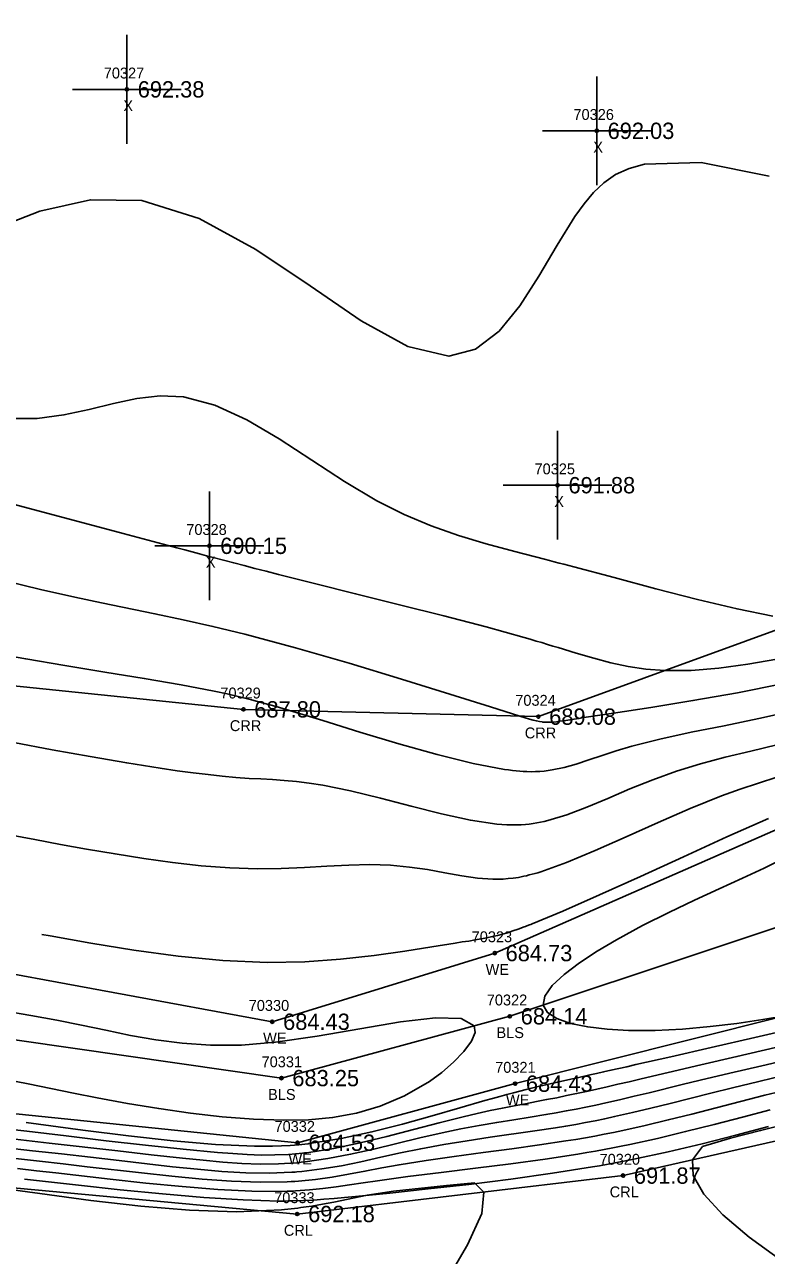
# Model space of a CAD drawing. Extents: x 1376587 to 1378239, y 1000335 to 1003031.
# Drawn here: x 1377010.1 to 1377078.3, y 1001510.9 to 1001624.1 of the extents above; entities that cross this region are included whole.
import ezdxf

# ---------------------------------------------------------------- set-up
doc = ezdxf.new("R2010")
doc.units = 0
for name, color, linetype in [('RD_DTM_BkLn1', 7, 'Continuous'), ('RD_DTM_BkLn_txCode', 7, 'Continuous'), ('RD_DTM_Major1', 7, 'Continuous'), ('RD_DTM_Minor1', 7, 'Continuous'), ('RD_EX_H2O', 7, 'Continuous'), ('RD_EX_H2O_txCode', 7, 'Continuous'), ('RD_EX_Misc', 7, 'Continuous'), ('RD_EX_Misc_txCode', 7, 'Continuous'), ('RD_EX_TX_H2O_ELEV', 7, 'Continuous'), ('RD_EX_TX_Misc_ELEV', 7, 'Continuous'), ('RD_SMD_Locator', 7, 'Continuous')]:
    doc.layers.add(name, color=color, linetype=linetype)

msp = doc.modelspace()

# ---------------------------------------------------------------- linework, layer by layer
at = {"layer": 'RD_DTM_BkLn1'}
msp.add_lwpolyline([(1377322.97, 1001642.53), (1377293.61, 1001607.1), (1377249.43, 1001558.55), (1377170.43, 1001571.46), (1377111.38, 1001551.77), (1377054.73, 1001532.92), (1377033.73, 1001527.24), (1376971.44, 1001536.19), (1376926.99, 1001576.28)], dxfattribs=at)
at = {"layer": 'RD_DTM_Major1'}
for points in [[(1377079.29, 1001565.75), (1377076.61, 1001565.27), (1377073.96, 1001564.91), (1377071.39, 1001564.71), (1377068.99, 1001564.7), (1377067.24, 1001564.83), (1377065.6, 1001565.07), (1377064.01, 1001565.41), (1377062.44, 1001565.82), (1377060.84, 1001566.29), (1377059.17, 1001566.8), (1377058.68, 1001566.95), (1377058.18, 1001567.1), (1377057.67, 1001567.26), (1377057.14, 1001567.41), (1377056.6, 1001567.57), (1377056.04, 1001567.73), (1377052.54, 1001568.7), (1377048.65, 1001569.72), (1377044.58, 1001570.75), (1377040.55, 1001571.76), (1377036.77, 1001572.7), (1377033.45, 1001573.53), (1377032.33, 1001573.82), (1377031.28, 1001574.09), (1377030.29, 1001574.34), (1377029.34, 1001574.59), (1377028.4, 1001574.84), (1377027.46, 1001575.09), (1377026.84, 1001575.25), (1377026.2, 1001575.42), (1377025.53, 1001575.6), (1377024.83, 1001575.78), (1377024.1, 1001575.98), (1377023.32, 1001576.18), (1377019.17, 1001577.3), (1377014.23, 1001578.62), (1377009.05, 1001579.99)], [(1377078.52, 1001551.11), (1377074.69, 1001549.4), (1377070.7, 1001547.59), (1377066.74, 1001545.78), (1377062.98, 1001544.08), (1377059.6, 1001542.59), (1377056.78, 1001541.42), (1377056.65, 1001541.37), (1377056.53, 1001541.32), (1377056.29, 1001541.22), (1377056.17, 1001541.18), (1377056.05, 1001541.13), (1377055.5, 1001540.93), (1377054.99, 1001540.76), (1377054.5, 1001540.6), (1377054.04, 1001540.46), (1377053.59, 1001540.34), (1377053.14, 1001540.24), (1377052.62, 1001540.13), (1377052.09, 1001540.03), (1377051.55, 1001539.94), (1377050.97, 1001539.84), (1377050.36, 1001539.75), (1377049.71, 1001539.65), (1377047.57, 1001539.3), (1377045.07, 1001538.9), (1377042.24, 1001538.51), (1377039.16, 1001538.17), (1377035.87, 1001537.94), (1377032.42, 1001537.87), (1377028.35, 1001538.05), (1377024.24, 1001538.44), (1377020.16, 1001538.99), (1377016.21, 1001539.64), (1377012.47, 1001540.31), (1377011.69, 1001540.45)], [(1377010.24, 1001523.15), (1377015.46, 1001522.45), (1377019.65, 1001521.92), (1377023.77, 1001521.46), (1377027.67, 1001521.13), (1377031.24, 1001520.98), (1377032.09, 1001520.97), (1377032.91, 1001520.98), (1377033.72, 1001521.01), (1377034.52, 1001521.05), (1377035.33, 1001521.12), (1377036.14, 1001521.2), (1377036.2, 1001521.21), (1377036.26, 1001521.22), (1377036.32, 1001521.22), (1377036.38, 1001521.23), (1377036.44, 1001521.24), (1377036.5, 1001521.25), (1377039.23, 1001521.69), (1377042.04, 1001522.3), (1377044.85, 1001523.02), (1377047.58, 1001523.78), (1377050.13, 1001524.52), (1377052.42, 1001525.18), (1377053.13, 1001525.38), (1377053.8, 1001525.56), (1377054.44, 1001525.74), (1377055.06, 1001525.9), (1377055.65, 1001526.05), (1377056.23, 1001526.19), (1377057.2, 1001526.43), (1377058.15, 1001526.65), (1377059.1, 1001526.87), (1377060.06, 1001527.08), (1377061.06, 1001527.3), (1377062.09, 1001527.53), (1377062.71, 1001527.67), (1377063.35, 1001527.81), (1377064.03, 1001527.96), (1377064.74, 1001528.12), (1377065.5, 1001528.29), (1377066.3, 1001528.48), (1377069.53, 1001529.21), (1377073.24, 1001530.05), (1377077.25, 1001530.97), (1377081.36, 1001531.91)], [(1377009.46, 1001518.92), (1377011.21, 1001518.73), (1377012.99, 1001518.53), (1377017.98, 1001517.95), (1377021.27, 1001517.59), (1377024.6, 1001517.27), (1377027.87, 1001517.01), (1377030.99, 1001516.85), (1377033.84, 1001516.83), (1377034.24, 1001516.84), (1377034.64, 1001516.86), (1377034.83, 1001516.86), (1377035.02, 1001516.87), (1377036.31, 1001516.96), (1377037.54, 1001517.09), (1377038.76, 1001517.24), (1377039.98, 1001517.42), (1377041.23, 1001517.61), (1377042.56, 1001517.81), (1377045.35, 1001518.19), (1377048.4, 1001518.57), (1377051.58, 1001518.96), (1377054.81, 1001519.37), (1377057.97, 1001519.8), (1377060.97, 1001520.25), (1377061.8, 1001520.39), (1377062.61, 1001520.53), (1377063.4, 1001520.67), (1377064.19, 1001520.82), (1377064.98, 1001520.98), (1377065.77, 1001521.14), (1377068.31, 1001521.7), (1377070.89, 1001522.32), (1377073.51, 1001522.97), (1377076.11, 1001523.65), (1377078.68, 1001524.32)]]:
    msp.add_lwpolyline(points, dxfattribs=at)
at = {"layer": 'RD_DTM_Minor1'}
for points in [[(1377078.58, 1001610.12), (1377072.31, 1001611.38), (1377067.12, 1001611.24), (1377065.69, 1001610.84), (1377064.46, 1001610.27), (1377063.38, 1001609.52), (1377062.42, 1001608.63), (1377061.55, 1001607.6), (1377060.72, 1001606.44), (1377059.07, 1001603.78), (1377057.41, 1001600.94), (1377055.66, 1001598.21), (1377053.74, 1001595.88), (1377051.58, 1001594.24), (1377049.11, 1001593.59), (1377045.36, 1001594.48), (1377041.07, 1001596.85), (1377036.37, 1001600.04), (1377031.36, 1001603.39), (1377026.17, 1001606.23), (1377020.9, 1001607.89), (1377016.16, 1001607.97), (1377011.51, 1001606.93), (1377007.01, 1001605.18)], [(1377078.9, 1001569.69), (1377075.62, 1001570.36), (1377071.98, 1001571.23), (1377068.16, 1001572.22), (1377064.31, 1001573.24), (1377060.62, 1001574.23), (1377060.16, 1001574.35), (1377059.7, 1001574.47), (1377059.25, 1001574.58), (1377058.81, 1001574.7), (1377058.37, 1001574.81), (1377057.93, 1001574.93), (1377055.19, 1001575.63), (1377052.55, 1001576.34), (1377050, 1001577.11), (1377047.48, 1001577.99), (1377045, 1001579.03), (1377042.51, 1001580.28), (1377039.52, 1001582.07), (1377036.51, 1001584.04), (1377033.51, 1001585.99), (1377030.53, 1001587.74), (1377027.59, 1001589.09), (1377024.73, 1001589.84), (1377022.58, 1001589.94), (1377020.44, 1001589.69), (1377018.28, 1001589.23), (1377016.05, 1001588.69), (1377013.73, 1001588.19), (1377011.26, 1001587.87), (1377007.59, 1001587.86)], [(1377079.77, 1001563.47), (1377075.66, 1001562.65), (1377071.56, 1001561.93), (1377067.68, 1001561.31), (1377064.26, 1001560.79), (1377061.54, 1001560.38), (1377061.07, 1001560.3), (1377060.64, 1001560.24), (1377060.25, 1001560.17), (1377059.89, 1001560.12), (1377059.57, 1001560.07), (1377059.27, 1001560.03), (1377059.01, 1001559.99), (1377058.76, 1001559.96), (1377058.54, 1001559.95), (1377058.32, 1001559.94), (1377058.12, 1001559.94), (1377057.92, 1001559.95), (1377057.88, 1001559.95), (1377057.85, 1001559.95), (1377057.81, 1001559.95), (1377057.78, 1001559.96), (1377057.74, 1001559.96), (1377057.71, 1001559.97), (1377057.46, 1001560.01), (1377057.18, 1001560.06), (1377056.88, 1001560.14), (1377056.53, 1001560.24), (1377056.13, 1001560.36), (1377055.65, 1001560.5), (1377052.95, 1001561.35), (1377049.22, 1001562.53), (1377044.78, 1001563.9), (1377039.94, 1001565.36), (1377035.03, 1001566.78), (1377030.35, 1001568.03), (1377027.42, 1001568.75), (1377024.68, 1001569.36), (1377022.1, 1001569.91), (1377017.19, 1001570.91), (1377014.74, 1001571.43), (1377011.57, 1001572.16), (1377008.32, 1001572.95)], [(1377080.82, 1001561), (1377077.62, 1001560.28), (1377074.45, 1001559.63), (1377071.39, 1001559.02), (1377068.53, 1001558.4), (1377065.96, 1001557.76), (1377064.52, 1001557.33), (1377063.21, 1001556.89), (1377061.99, 1001556.48), (1377060.84, 1001556.1), (1377059.72, 1001555.79), (1377058.62, 1001555.56), (1377058.25, 1001555.5), (1377057.88, 1001555.46), (1377057.49, 1001555.43), (1377057.1, 1001555.41), (1377056.7, 1001555.4), (1377056.29, 1001555.41), (1377055.97, 1001555.43), (1377055.65, 1001555.45), (1377055.32, 1001555.48), (1377054.97, 1001555.51), (1377054.62, 1001555.56), (1377054.25, 1001555.61), (1377051.37, 1001556.16), (1377048.06, 1001556.98), (1377044.52, 1001557.97), (1377040.95, 1001559.04), (1377037.53, 1001560.09), (1377034.46, 1001561.02), (1377033.23, 1001561.39), (1377032.07, 1001561.71), (1377030.96, 1001562.01), (1377029.86, 1001562.28), (1377028.73, 1001562.55), (1377027.54, 1001562.8), (1377024.5, 1001563.38), (1377021.11, 1001563.97), (1377017.5, 1001564.56), (1377013.82, 1001565.16), (1377010.21, 1001565.76), (1377006.81, 1001566.37)], [(1377079.27, 1001557.88), (1377076.88, 1001557.3), (1377074.54, 1001556.74), (1377072.26, 1001556.13), (1377070.04, 1001555.45), (1377067.87, 1001554.66), (1377065.77, 1001553.81), (1377063.75, 1001552.95), (1377061.82, 1001552.15), (1377059.98, 1001551.45), (1377058.23, 1001550.92), (1377057.89, 1001550.83), (1377057.54, 1001550.76), (1377057.2, 1001550.69), (1377056.86, 1001550.64), (1377056.52, 1001550.59), (1377056.18, 1001550.56), (1377055.76, 1001550.52), (1377055.33, 1001550.51), (1377054.9, 1001550.51), (1377054.45, 1001550.52), (1377053.99, 1001550.54), (1377053.52, 1001550.58), (1377051.11, 1001550.94), (1377048.46, 1001551.52), (1377045.66, 1001552.22), (1377042.84, 1001552.96), (1377040.09, 1001553.63), (1377037.52, 1001554.16), (1377036.28, 1001554.36), (1377035.11, 1001554.5), (1377033.98, 1001554.6), (1377032.89, 1001554.67), (1377031.83, 1001554.73), (1377030.77, 1001554.79), (1377029.54, 1001554.88), (1377028.28, 1001554.99), (1377026.98, 1001555.13), (1377025.61, 1001555.29), (1377024.15, 1001555.49), (1377022.59, 1001555.72), (1377019.5, 1001556.21), (1377016.15, 1001556.79), (1377012.64, 1001557.42), (1377009.11, 1001558.08)], [(1377079.28, 1001554.89), (1377077.61, 1001554.36), (1377075.92, 1001553.8), (1377074.2, 1001553.18), (1377071.32, 1001552.02), (1377068.37, 1001550.73), (1377065.43, 1001549.41), (1377062.59, 1001548.15), (1377059.95, 1001547.05), (1377057.59, 1001546.21), (1377057.31, 1001546.12), (1377057.05, 1001546.05), (1377056.78, 1001545.97), (1377056.52, 1001545.91), (1377056.27, 1001545.84), (1377056.01, 1001545.79), (1377055.53, 1001545.69), (1377055.05, 1001545.62), (1377054.58, 1001545.57), (1377054.11, 1001545.53), (1377053.65, 1001545.52), (1377053.17, 1001545.52), (1377051.77, 1001545.63), (1377050.3, 1001545.84), (1377048.76, 1001546.11), (1377047.15, 1001546.4), (1377045.49, 1001546.64), (1377043.76, 1001546.81), (1377041.87, 1001546.87), (1377039.92, 1001546.82), (1377037.91, 1001546.72), (1377035.84, 1001546.6), (1377033.71, 1001546.5), (1377031.53, 1001546.47), (1377028.97, 1001546.55), (1377026.36, 1001546.75), (1377023.72, 1001547.05), (1377021.07, 1001547.42), (1377018.43, 1001547.84), (1377015.81, 1001548.29), (1377013.42, 1001548.72), (1377011.05, 1001549.16), (1377008.71, 1001549.59)], [(1377080.23, 1001533), (1377077.99, 1001532.62), (1377075.61, 1001532.27), (1377073.14, 1001531.97), (1377070.62, 1001531.74), (1377068.1, 1001531.62), (1377065.64, 1001531.62), (1377063.69, 1001531.73), (1377061.89, 1001531.95), (1377060.32, 1001532.27), (1377059.06, 1001532.71), (1377058.19, 1001533.26), (1377057.79, 1001533.94), (1377057.94, 1001534.78), (1377058.61, 1001535.74), (1377059.71, 1001536.77), (1377061.13, 1001537.83), (1377062.77, 1001538.91), (1377064.54, 1001539.95), (1377066.94, 1001541.26), (1377069.34, 1001542.47), (1377071.7, 1001543.59), (1377073.98, 1001544.63), (1377076.13, 1001545.61), (1377078.12, 1001546.54), (1377079.23, 1001547.09)], [(1377051.45, 1001532.03), (1377050.26, 1001532.73), (1377047.9, 1001532.79), (1377044.68, 1001532.41), (1377040.94, 1001531.77), (1377037, 1001531.08), (1377033.19, 1001530.53), (1377030.04, 1001530.28), (1377027.2, 1001530.26), (1377024.6, 1001530.44), (1377022.18, 1001530.76), (1377019.86, 1001531.17), (1377017.58, 1001531.64), (1377015.35, 1001532.1), (1377013.06, 1001532.56), (1377010.68, 1001533), (1377008.19, 1001533.42)], [(1377008.39, 1001527.11), (1377010.44, 1001526.71), (1377012.51, 1001526.29), (1377014.61, 1001525.86), (1377016.77, 1001525.43), (1377019.57, 1001524.92), (1377022.45, 1001524.44), (1377025.36, 1001524.03), (1377028.28, 1001523.69), (1377031.16, 1001523.47), (1377033.95, 1001523.37), (1377036.22, 1001523.41), (1377038.43, 1001523.61), (1377040.62, 1001524.01), (1377042.81, 1001524.66), (1377045.05, 1001525.61), (1377047.35, 1001526.92), (1377048.48, 1001527.76), (1377049.56, 1001528.71), (1377050.5, 1001529.7), (1377051.19, 1001530.64), (1377051.54, 1001531.44), (1377051.45, 1001532.03)], [(1377006.93, 1001522.74), (1377010.33, 1001522.35), (1377013.93, 1001521.92), (1377017.61, 1001521.49), (1377021.23, 1001521.07), (1377024.69, 1001520.71), (1377027.84, 1001520.41), (1377029.25, 1001520.3), (1377030.58, 1001520.22), (1377031.87, 1001520.17), (1377033.12, 1001520.18), (1377034.38, 1001520.23), (1377035.66, 1001520.34), (1377035.86, 1001520.36), (1377036.05, 1001520.38), (1377036.25, 1001520.41), (1377038.56, 1001520.78), (1377040.97, 1001521.28), (1377043.43, 1001521.88), (1377045.86, 1001522.51), (1377048.22, 1001523.13), (1377050.44, 1001523.69), (1377051.71, 1001523.98), (1377052.91, 1001524.25), (1377054.04, 1001524.48), (1377055.13, 1001524.69), (1377056.17, 1001524.89), (1377057.17, 1001525.08), (1377058.11, 1001525.26), (1377059.04, 1001525.44), (1377059.95, 1001525.63), (1377060.86, 1001525.82), (1377061.79, 1001526.02), (1377062.74, 1001526.23), (1377063.68, 1001526.44), (1377064.67, 1001526.67), (1377065.71, 1001526.91), (1377066.81, 1001527.17), (1377069.28, 1001527.75), (1377072.28, 1001528.45), (1377075.61, 1001529.22), (1377082.72, 1001530.87)], [(1377009.25, 1001521.62), (1377012.38, 1001521.27), (1377018.69, 1001520.55), (1377021.74, 1001520.2), (1377024.63, 1001519.89), (1377026.53, 1001519.69), (1377028.33, 1001519.52), (1377030.07, 1001519.4), (1377031.77, 1001519.34), (1377033.46, 1001519.36), (1377035.15, 1001519.46), (1377035.4, 1001519.48), (1377035.53, 1001519.5), (1377035.91, 1001519.54), (1377037.98, 1001519.84), (1377040.08, 1001520.24), (1377042.21, 1001520.72), (1377044.33, 1001521.23), (1377046.44, 1001521.75), (1377048.51, 1001522.22), (1377050.23, 1001522.57), (1377051.91, 1001522.88), (1377053.53, 1001523.16), (1377055.1, 1001523.41), (1377056.6, 1001523.65), (1377058.04, 1001523.89), (1377058.98, 1001524.05), (1377059.91, 1001524.22), (1377060.82, 1001524.39), (1377061.72, 1001524.57), (1377062.63, 1001524.76), (1377063.55, 1001524.96), (1377064.82, 1001525.25), (1377066.15, 1001525.57), (1377067.54, 1001525.9), (1377070.57, 1001526.64), (1377072.23, 1001527.04), (1377074.97, 1001527.7), (1377077.89, 1001528.38), (1377084.02, 1001529.81)], [(1377008.17, 1001520.85), (1377010.84, 1001520.57), (1377013.51, 1001520.27), (1377016.17, 1001519.97), (1377018.8, 1001519.66), (1377021.39, 1001519.37), (1377023.72, 1001519.1), (1377026.02, 1001518.86), (1377028.26, 1001518.66), (1377030.45, 1001518.54), (1377032.59, 1001518.51), (1377034.68, 1001518.58), (1377034.99, 1001518.61), (1377035.14, 1001518.62), (1377035.6, 1001518.66), (1377037.43, 1001518.89), (1377039.24, 1001519.19), (1377041.04, 1001519.56), (1377042.86, 1001519.96), (1377044.68, 1001520.36), (1377046.54, 1001520.75), (1377048.66, 1001521.14), (1377050.8, 1001521.48), (1377052.93, 1001521.8), (1377057.03, 1001522.38), (1377058.93, 1001522.67), (1377059.87, 1001522.83), (1377060.79, 1001522.98), (1377061.68, 1001523.15), (1377062.57, 1001523.32), (1377063.46, 1001523.51), (1377064.36, 1001523.7), (1377066, 1001524.07), (1377067.7, 1001524.48), (1377069.47, 1001524.92), (1377073.22, 1001525.86), (1377075.21, 1001526.35), (1377077.63, 1001526.94), (1377080.13, 1001527.53)], [(1377009.28, 1001519.84), (1377011.48, 1001519.6), (1377013.67, 1001519.36), (1377015.87, 1001519.1), (1377020.86, 1001518.52), (1377023.65, 1001518.22), (1377026.43, 1001517.96), (1377029.15, 1001517.77), (1377031.78, 1001517.67), (1377034.25, 1001517.71), (1377034.61, 1001517.73), (1377034.96, 1001517.75), (1377035.31, 1001517.77), (1377036.87, 1001517.93), (1377038.39, 1001518.14), (1377039.89, 1001518.4), (1377041.4, 1001518.68), (1377042.95, 1001518.98), (1377044.55, 1001519.27), (1377047.03, 1001519.67), (1377049.62, 1001520.05), (1377052.27, 1001520.4), (1377054.91, 1001520.75), (1377057.47, 1001521.1), (1377059.89, 1001521.46), (1377060.8, 1001521.6), (1377061.68, 1001521.75), (1377062.55, 1001521.91), (1377063.4, 1001522.08), (1377064.26, 1001522.25), (1377065.13, 1001522.43), (1377067.17, 1001522.89), (1377069.29, 1001523.4), (1377071.47, 1001523.94), (1377073.69, 1001524.51), (1377075.93, 1001525.08), (1377078.19, 1001525.66), (1377080.26, 1001526.17)], [(1377010.09, 1001517.95), (1377015.07, 1001517.39), (1377018.89, 1001516.98), (1377022.78, 1001516.59), (1377026.6, 1001516.27), (1377030.21, 1001516.04), (1377033.46, 1001515.94), (1377033.91, 1001515.94), (1377034.13, 1001515.94), (1377034.35, 1001515.95), (1377034.78, 1001515.95), (1377035.75, 1001515.98), (1377036.7, 1001516.03), (1377037.63, 1001516.1), (1377038.57, 1001516.17), (1377039.53, 1001516.26), (1377040.54, 1001516.36), (1377043.7, 1001516.68), (1377047.22, 1001517.05), (1377050.96, 1001517.47), (1377054.81, 1001517.95), (1377058.64, 1001518.49), (1377062.33, 1001519.08), (1377062.98, 1001519.19), (1377063.62, 1001519.31), (1377064.25, 1001519.42), (1377064.88, 1001519.54), (1377065.51, 1001519.67), (1377066.14, 1001519.79), (1377069.28, 1001520.47), (1377072.41, 1001521.21), (1377075.51, 1001521.99), (1377078.52, 1001522.78)], [(1377079.73, 1001510.46), (1377076.73, 1001512.62), (1377074.3, 1001514.67), (1377072.56, 1001516.58), (1377071.59, 1001518.28), (1377071.52, 1001519.72), (1377072.45, 1001520.94), (1377075.03, 1001521.71), (1377077.79, 1001522.41), (1377080.44, 1001523.09)], [(1377048.82, 1001508.46), (1377050.84, 1001511.93), (1377052.15, 1001514.79), (1377052.35, 1001516.77), (1377051.47, 1001517.62), (1377048.9, 1001517.37), (1377044.03, 1001516.86), (1377041.61, 1001516.48), (1377038.53, 1001515.84), (1377038.02, 1001515.74), (1377037.51, 1001515.65), (1377037.01, 1001515.56), (1377036.51, 1001515.48), (1377036.01, 1001515.41), (1377035.51, 1001515.34), (1377035.22, 1001515.3), (1377034.92, 1001515.26), (1377034.62, 1001515.23), (1377034.32, 1001515.2), (1377034.02, 1001515.17), (1377033.72, 1001515.14), (1377029.59, 1001514.96), (1377025.27, 1001515.09), (1377020.81, 1001515.46), (1377016.21, 1001516), (1377011.51, 1001516.62), (1377006.73, 1001517.27)]]:
    msp.add_lwpolyline(points, dxfattribs=at)
at = {"layer": 'RD_EX_H2O'}
for points in [[(1377371.25, 1001717.11), (1377370.66, 1001706.75), (1377369.73, 1001695.36), (1377362.94, 1001684.24), (1377342.42, 1001669.4), (1377312.74, 1001659.47), (1377279.93, 1001621.34), (1377233.43, 1001598.68), (1377169.94, 1001585.88), (1377114.81, 1001581.38), (1377057.35, 1001560.46), (1377030.23, 1001561.13), (1376975.16, 1001566.79), (1376927.95, 1001589.94)], [(1377396.05, 1001693.17), (1377388.97, 1001691.89), (1377383.55, 1001681.61), (1377370.95, 1001666.15), (1377345.79, 1001650.04), (1377349.12, 1001628.13), (1377334.13, 1001625.32), (1377311.32, 1001589.51), (1377259.37, 1001541.16), (1377186.14, 1001542.2), (1377119.38, 1001530.53), (1377065.14, 1001518.28), (1377035.18, 1001514.75), (1376967.4, 1001521.02), (1376926.83, 1001536.77)], [(1377334.46, 1001660.58), (1377318.22, 1001649.94), (1377286.5, 1001611.68), (1377286.5, 1001611.68), (1377237.87, 1001575.18), (1377169.71, 1001581.47), (1377110, 1001563.58), (1377053.34, 1001538.73), (1377032.88, 1001532.42), (1376974.36, 1001543.19), (1376926.22, 1001584.14)], [(1377346.87, 1001651.39), (1377329.21, 1001632.33), (1377301.2, 1001599), (1377255.16, 1001549.42), (1377172.11, 1001555.1), (1377120.45, 1001543.09), (1377120.45, 1001543.09), (1377055.21, 1001526.73), (1377035.21, 1001521.3), (1376967.62, 1001528.25), (1376929.58, 1001558)]]:
    msp.add_lwpolyline(points, dxfattribs=at)
at = {"layer": 'RD_EX_Misc'}
for p, q in [((1377019.51, 1001613.11), (1377019.51, 1001623.11)), ((1377062.72, 1001609.3), (1377062.72, 1001619.3)), ((1377014.51, 1001618.11), (1377024.51, 1001618.11)), ((1377057.72, 1001614.3), (1377067.72, 1001614.3)), ((1377059.12, 1001576.73), (1377059.12, 1001586.73)), ((1377054.12, 1001581.73), (1377064.12, 1001581.73)), ((1377027.1, 1001571.16), (1377027.1, 1001581.16)), ((1377022.1, 1001576.16), (1377032.1, 1001576.16))]:
    msp.add_line(p, q, dxfattribs=at)
at = {"layer": 'RD_SMD_Locator'}
for centre in [(1377019.51, 1001618.11), (1377062.72, 1001614.3), (1377059.12, 1001581.73), (1377027.1, 1001576.16), (1377030.23, 1001561.13), (1377057.35, 1001560.46), (1377053.34, 1001538.73), (1377032.88, 1001532.42), (1377054.73, 1001532.92), (1377033.73, 1001527.24), (1377055.21, 1001526.73), (1377035.21, 1001521.3), (1377065.14, 1001518.28), (1377035.18, 1001514.75)]:
    msp.add_circle(centre, 0.15, dxfattribs=at)

# ---------------------------------------------------------------- texts
at = {"layer": 'RD_DTM_BkLn_txCode'}
for s, p in [('70322', (1377052.61, 1001533.92)), ('BLS', (1377053.5, 1001530.92)), ('70331', (1377031.9, 1001528.24)), ('BLS', (1377032.5, 1001525.24))]:
    msp.add_text(s, height=1, dxfattribs=at).set_placement(p)
at = {"layer": 'RD_EX_H2O_txCode'}
for s, p in [('70329', (1377028.11, 1001562.13)), ('70324', (1377055.23, 1001561.46)), ('CRR', (1377028.98, 1001559.13)), ('CRR', (1377056.1, 1001558.46)), ('70323', (1377051.22, 1001539.73)), ('WE', (1377052.5, 1001536.73)), ('70330', (1377030.72, 1001533.42)), ('WE', (1377032.04, 1001530.42)), ('70321', (1377053.38, 1001527.73)), ('WE', (1377054.37, 1001524.73)), ('70332', (1377033.09, 1001522.3)), ('WE', (1377034.37, 1001519.3)), ('70320', (1377062.98, 1001519.28)), ('70333', (1377033.06, 1001515.75)), ('CRL', (1377063.91, 1001516.28)), ('CRL', (1377033.95, 1001512.75))]:
    msp.add_text(s, height=1, dxfattribs=at).set_placement(p)
at = {"layer": 'RD_EX_Misc_txCode'}
for s, p in [('70327', (1377017.39, 1001619.11)), ('X', (1377019.19, 1001616.11)), ('70326', (1377060.58, 1001615.3)), ('X', (1377062.4, 1001612.3)), ('70325', (1377057, 1001582.73)), ('X', (1377058.81, 1001579.73)), ('70328', (1377024.98, 1001577.16)), ('X', (1377026.78, 1001574.16))]:
    msp.add_text(s, height=1, dxfattribs=at).set_placement(p)
at = {"layer": 'RD_EX_TX_H2O_ELEV'}
for s, p in [('687.80', (1377031.23, 1001560.38)), ('689.08', (1377058.35, 1001559.71)), ('684.73', (1377054.34, 1001537.98)), ('684.43', (1377033.88, 1001531.67)), ('684.43', (1377056.21, 1001525.98)), ('684.53', (1377036.21, 1001520.55)), ('691.87', (1377066.14, 1001517.53)), ('692.18', (1377036.18, 1001514))]:
    msp.add_text(s, height=1.5, dxfattribs=at).set_placement(p)
at = {"layer": 'RD_EX_TX_Misc_ELEV'}
for s, p in [('692.38', (1377020.51, 1001617.36)), ('692.03', (1377063.72, 1001613.55)), ('691.88', (1377060.12, 1001580.98)), ('690.15', (1377028.1, 1001575.41)), ('684.14', (1377055.73, 1001532.17)), ('683.25', (1377034.73, 1001526.49))]:
    msp.add_text(s, height=1.5, dxfattribs=at).set_placement(p)

doc.saveas('drawing.dxf')
